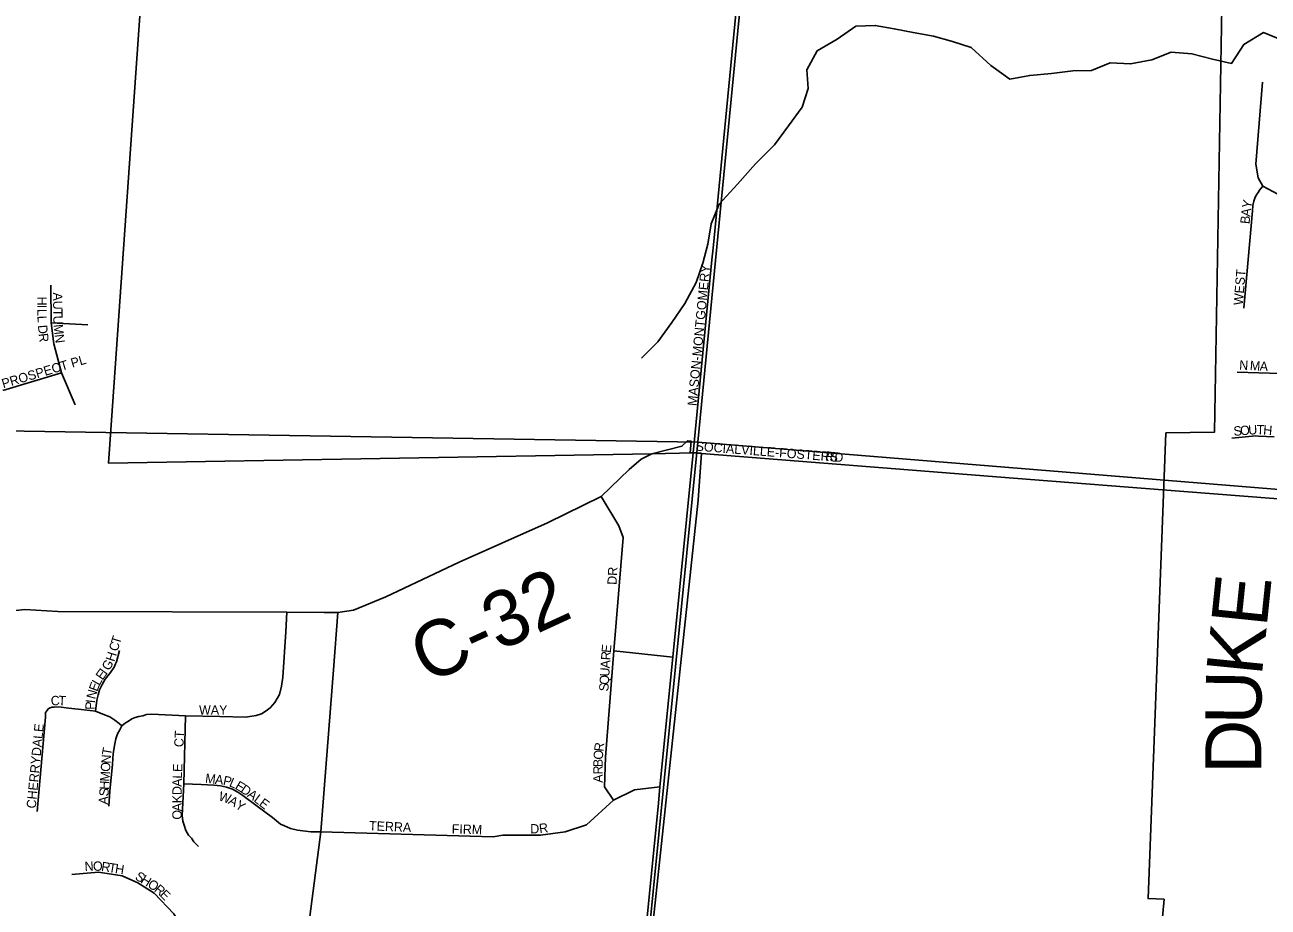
# Model space of a CAD drawing. Extents: x 0 to 1064, y 0 to 440.
# Drawn here: x 139.38 to 159.59, y 109.7 to 124.05 of the extents above; entities that cross this region are included whole.
import ezdxf

# ---------------------------------------------------------------- set-up
doc = ezdxf.new("R2010")
doc.units = 0
for name, color, linetype in [('GM_X_City_Street', 7, 'Continuous'), ('GM_X_City_Street_Text', 7, 'Continuous'), ('GM_X_Corporation', 7, 'Continuous'), ('GM_X_County_Road', 7, 'Continuous'), ('GM_X_County_Road_Text', 7, 'Continuous'), ('GM_X_Minor_River', 7, 'Continuous'), ('GM_X_Section', 7, 'Continuous'), ('GM_X_Township_Subdivision', 7, 'Continuous'), ('GM_X_Township_Subdivision_Text', 7, 'Continuous')]:
    doc.layers.add(name, color=color, linetype=linetype)

msp = doc.modelspace()

# ---------------------------------------------------------------- linework, layer by layer
at = {"layer": 'GM_X_City_Street'}
for points in [[(150.245, 117.089), (150.245, 117.089), (150.549, 120.226), (150.568, 120.42), (151.094, 125.86), (151.837, 133.351), (152.603, 141.461), (153.828, 154.937)], [(150.245, 117.089), (155.454, 116.679)], [(155.454, 116.679), (158.22, 116.461)]]:
    msp.add_lwpolyline(points, dxfattribs=at)
at = {"layer": 'GM_X_Corporation'}
msp.add_lwpolyline([(158.862, 125.603), (158.72, 117.426), (157.931, 117.412), (157.639, 109.84), (157.899, 109.827), (157.353, 103.943), (157.331, 103.911), (157.021, 103.342), (153.316, 103.179), (153.33, 102.726), (152.572, 102.592), (151.791, 102.757), (150.887, 102.951), (148.938, 103.323), (150.325, 116.321), (150.378, 117.083), (150.288, 117.089), (150.197, 117.087), (150.21, 117.281), (150.15, 117.286), (150.061, 117.195), (149.573, 117.073), (140.739, 116.919), (141.247, 124.197)], dxfattribs=at)
at = {"layer": 'GM_X_County_Road'}
for points in [[(134.017, 113.966), (135.671, 114.249), (136.715, 114.318), (138.327, 114.425), (139.376, 114.542), (139.916, 114.508), (143.64, 114.496), (144.246, 114.494), (144.465, 114.492), (144.72, 114.532), (145.249, 114.749), (146.437, 115.312), (147.878, 115.948), (148.747, 116.381), (149.203, 116.818), (149.401, 116.987), (149.573, 117.073), (150.245, 117.089)], [(149.678, 111.389), (149.704, 111.656), (149.914, 113.766), (150.245, 117.089)], [(158.22, 116.461), (160.662, 116.269)], [(144.394, 113.561), (144.465, 114.492)], [(143.056, 98.655), (143.056, 99.252), (143.216, 101.029), (143.429, 103.296), (143.636, 106.667), (144.193, 110.924), (144.394, 113.561)], [(149.532, 109.924), (149.678, 111.389)], [(149.175, 106.341), (149.207, 106.66), (149.532, 109.924)]]:
    msp.add_lwpolyline(points, dxfattribs=at)
at = {"layer": 'GM_X_Minor_River'}
msp.add_lwpolyline([(159.818, 123.803), (159.514, 123.925), (159.198, 123.73), (158.998, 123.421), (158.688, 123.494), (158.353, 123.579), (158.013, 123.603), (157.703, 123.481), (157.356, 123.415), (157.022, 123.433), (156.718, 123.305), (156.414, 123.299), (156.067, 123.257), (155.715, 123.226), (155.392, 123.166), (155.082, 123.39), (154.766, 123.682), (154.462, 123.779), (154.152, 123.864), (153.818, 123.925), (153.514, 123.986), (153.204, 124.04), (152.888, 124.028), (152.584, 123.816), (152.261, 123.627), (152.091, 123.317), (152.115, 123.014), (152.018, 122.71), (151.793, 122.406), (151.568, 122.096), (151.258, 121.787), (150.966, 121.459), (150.669, 121.131), (150.535, 120.815), (150.48, 120.481), (150.401, 120.171), (150.292, 119.861), (150.109, 119.515), (149.897, 119.211), (149.672, 118.895), (149.404, 118.628)], dxfattribs=at)
at = {"layer": 'GM_X_Section'}
for points in [[(135.935, 133.672), (151.892, 133.436), (150.318, 117.263), (134.386, 117.523)], [(151.892, 133.436), (168.142, 132.406), (166.556, 115.937), (150.318, 117.263)], [(150.318, 117.263), (148.691, 100.849), (132.734, 101.407), (134.386, 117.523)], [(150.318, 117.263), (166.556, 115.937), (164.917, 99.233), (148.691, 100.849)]]:
    msp.add_lwpolyline(points, close=True, dxfattribs=at)
at = {"layer": 'GM_X_Township_Subdivision'}
for points in [[(159.499, 123.116), (159.394, 121.786), (159.431, 121.561), (159.507, 121.426), (159.83, 121.252)], [(159.199, 119.442), (159.337, 121.025), (159.343, 121.109), (159.36, 121.183), (159.376, 121.228), (159.399, 121.277), (159.428, 121.325), (159.453, 121.36), (159.507, 121.426)], [(140.195, 117.872), (139.974, 118.392), (139.848, 118.86), (139.804, 119.201), (139.801, 119.815)], [(139.804, 119.201), (140.402, 119.172)], [(139.019, 118.104), (139.974, 118.392)], [(159.086, 118.401), (159.792, 118.378), (160.318, 118.213), (160.528, 118.191), (160.708, 118.221), (160.916, 118.217), (161.028, 118.223), (161.17, 118.228), (161.37, 118.228)], [(159.003, 117.325), (159.394, 117.364), (159.437, 117.362), (159.687, 117.348)], [(148.948, 111.438), (148.805, 111.657), (148.818, 112.137), (148.955, 113.868), (149.106, 115.71), (149.037, 115.902), (148.747, 116.381)], [(143.619, 114.179), (143.64, 114.496)], [(140.745, 111.344), (140.758, 111.586), (140.804, 112.026), (140.813, 112.2), (140.841, 112.356), (140.859, 112.438), (140.886, 112.516), (140.923, 112.585), (140.955, 112.649), (141.015, 112.695), (141.061, 112.722), (141.12, 112.764), (141.171, 112.782), (141.23, 112.8), (141.299, 112.814), (141.358, 112.832), (141.441, 112.837), (141.991, 112.809), (142.55, 112.8), (142.967, 112.791), (143.141, 112.819), (143.228, 112.846), (143.301, 112.892), (143.365, 112.942), (143.443, 113.029), (143.517, 113.158), (143.553, 113.295), (143.572, 113.442), (143.619, 114.179)], [(140.527, 112.887), (140.549, 113.067), (140.573, 113.155), (140.593, 113.235), (140.629, 113.311), (140.685, 113.407), (140.769, 113.515), (140.833, 113.603), (140.853, 113.655), (140.869, 113.692), (140.917, 113.876)], [(148.955, 113.868), (149.914, 113.766)], [(139.576, 111.253), (139.691, 112.544), (139.715, 112.791), (139.715, 112.867), (139.739, 112.899), (139.759, 112.923), (139.791, 112.939), (139.815, 112.951), (139.855, 112.955), (139.927, 112.959), (140.091, 112.935), (140.343, 112.907), (140.435, 112.899), (140.527, 112.887), (140.646, 112.839), (140.762, 112.795), (140.842, 112.743), (140.91, 112.688), (140.955, 112.649)], [(142.203, 110.684), (142.127, 110.764), (142.087, 110.82), (142.039, 110.868), (141.995, 110.944), (141.966, 111.032), (141.947, 111.096), (141.938, 111.192), (141.963, 111.705), (141.991, 112.809)], [(141.963, 111.705), (142.243, 111.693), (142.451, 111.685), (142.559, 111.673), (142.655, 111.653), (142.707, 111.633), (142.755, 111.617), (142.84, 111.569), (142.924, 111.513), (143.156, 111.341), (143.404, 111.156), (143.536, 111.052), (143.6, 111.024), (143.697, 110.98), (143.809, 110.952), (144.029, 110.924), (144.193, 110.924)], [(144.193, 110.924), (146.994, 110.846), (147.15, 110.873), (147.764, 110.87), (148.161, 110.925), (148.51, 111.041), (148.948, 111.438), (149.291, 111.609), (149.704, 111.656)], [(141.774, 107.128), (141.95, 107.763), (142.089, 108.234), (142.126, 108.578), (142.118, 108.918), (142.102, 109.008), (141.954, 109.348), (141.803, 109.59), (141.483, 109.926), (141.213, 110.094), (140.963, 110.208), (140.574, 110.27), (140.144, 110.229)]]:
    msp.add_lwpolyline(points, dxfattribs=at)

# ---------------------------------------------------------------- texts
at = {"layer": 'GM_X_City_Street_Text'}
for s, height, rotation, p in [('MASON-MONTGOMERY', 0.15152, 84.5078, (150.301, 117.846)), ('SOCIALVILLE-FOSTERS', 0.15152, 355.515, (150.279, 117.125)), ('RD', 0.1515, 353.9946, (152.386, 116.965))]:
    msp.add_text(s, height=height, rotation=rotation, dxfattribs=at).set_placement(p)
at = {"layer": 'GM_X_County_Road_Text'}
for s, height, rotation, p in [('C-32', 0.9091, 24.7534, (145.922, 113.321)), ('E', 0.909, 84.0924, (159.567, 114.241)), ('K', 0.909, 84.2934, (159.488, 113.446)), ('U', 0.909, 89.275, (159.479, 112.667)), ('D', 0.909, 89.9927, (159.479, 111.87))]:
    msp.add_text(s, height=height, rotation=rotation, dxfattribs=at).set_placement(p)
at = {"layer": 'GM_X_Township_Subdivision_Text'}
for s, height, rotation, p in [('Y', 0.152, 78.6043, (159.312, 121.053)), ('B', 0.152, 84.3571, (159.288, 120.805)), ('A', 0.152, 84.3721, (159.3, 120.925)), ('WEST', 0.1515, 85.4887, (159.181, 119.485)), ('A', 0.152, 270.0437, (139.838, 119.697)), ('H', 0.152, 270, (139.58, 119.63)), ('I', 0.152, 270.1236, (139.58, 119.496)), ('U', 0.152, 270.0604, (139.838, 119.563)), ('L', 0.152, 270.7567, (139.581, 119.428)), ('L', 0.152, 272.4696, (139.582, 119.316)), ('U', 0.152, 271.6154, (139.839, 119.319)), ('T', 0.152, 270.0547, (139.839, 119.43)), ('D', 0.152, 274.9596, (139.59, 119.163)), ('M', 0.152, 276.2303, (139.843, 119.172)), ('R', 0.152, 276.7904, (139.602, 119.025)), ('N', 0.152, 277.7691, (139.861, 119.009)), ('PROSPECT PL', 0.15152, 16.5726, (139.028, 118.137)), ('N', 0.152, 356.5668, (159.118, 118.445)), ('M', 0.152, 356.5602, (159.291, 118.435)), ('A', 0.152, 356.5668, (159.451, 118.425)), ('S', 0.152, 4.1829, (159.034, 117.365)), ('O', 0.152, 4.2024, (159.141, 117.373)), ('U', 0.152, 3.7835, (159.273, 117.383)), ('T', 0.152, 358.1691, (159.403, 117.391)), ('H', 0.152, 355.2291, (159.507, 117.388)), ('DR', 0.1515, 86.989, (148.999, 114.939)), ('C', 0.152, 72.3867, (140.884, 113.849)), ('T', 0.152, 72.3771, (140.92, 113.963)), ('H', 0.152, 72.412, (140.832, 113.683)), ('R', 0.152, 86.257, (148.896, 113.712)), ('E', 0.152, 84.6102, (148.904, 113.831)), ('G', 0.152, 59.6785, (140.749, 113.535)), ('A', 0.152, 86.545, (148.888, 113.579)), ('L', 0.152, 60.3669, (140.59, 113.292)), ('E', 0.152, 54.5671, (140.641, 113.381)), ('I', 0.152, 54.3454, (140.702, 113.468)), ('Q', 0.152, 86.5589, (148.872, 113.313)), ('U', 0.152, 86.545, (148.88, 113.446)), ('N', 0.152, 74.511, (140.521, 113.072)), ('E', 0.152, 69.6294, (140.556, 113.197)), ('S', 0.152, 86.5276, (148.865, 113.206)), ('C', 0.152, 4.2292, (139.805, 112.978)), ('T', 0.152, 357.3218, (139.92, 112.987)), ('P', 0.152, 89.4262, (140.515, 112.91)), ('I', 0.152, 84.1763, (140.515, 113.013)), ('WAY', 0.1515, 0, (142.21, 112.832)), ('CHERRYDALE', 0.1515, 84.4731, (139.555, 111.299)), ('CT', 0.1515, 86.8215, (141.955, 112.298)), ('T', 0.152, 80.0616, (140.779, 112.159)), ('O', 0.152, 86.0405, (148.774, 112.094)), ('R', 0.152, 83.5498, (148.783, 112.225)), ('O', 0.152, 86.3255, (140.762, 111.897)), ('N', 0.152, 86.1728, (140.771, 112.03)), ('E', 0.152, 87.4855, (141.936, 111.895)), ('B', 0.152, 89.3928, (148.772, 111.976)), ('R', 0.152, 89.9028, (148.772, 111.857)), ('M', 0.152, 86.3268, (140.752, 111.738)), ('A', 0.152, 88.5794, (141.928, 111.656)), ('L', 0.152, 87.5674, (141.931, 111.788)), ('M', 0.152, 352.9699, (142.304, 111.725)), ('A', 0.152, 352.9671, (142.463, 111.706)), ('P', 0.152, 348.3097, (142.592, 111.69)), ('L', 0.152, 337.2856, (142.689, 111.67)), ('A', 0.152, 89.9126, (148.772, 111.723)), ('S', 0.152, 86.3095, (140.737, 111.498)), ('H', 0.152, 86.3223, (140.743, 111.605)), ('D', 0.152, 89.9781, (141.928, 111.523)), ('W', 0.152, 341.7512, (142.517, 111.442)), ('E', 0.152, 329.1534, (142.783, 111.632)), ('D', 0.152, 326.213, (142.873, 111.578)), ('A', 0.152, 323.5934, (142.982, 111.505)), ('A', 0.152, 86.3255, (140.728, 111.365)), ('A', 0.152, 89.9781, (141.928, 111.257)), ('K', 0.152, 89.9781, (141.928, 111.39)), ('A', 0.152, 329.366, (142.673, 111.391)), ('Y', 0.152, 326.213, (142.786, 111.324)), ('L', 0.152, 323.141, (143.089, 111.426)), ('E', 0.152, 323.1028, (143.174, 111.362)), ('O', 0.152, 89.9781, (141.928, 111.123)), ('TERRA', 0.1515, 357.5119, (144.971, 110.95)), ('FIRM', 0.1515, 358.6988, (146.317, 110.897)), ('D', 0.152, 1.4643, (147.597, 110.897)), ('R', 0.152, 7.7825, (147.749, 110.901)), ('N', 0.152, 3.3023, (140.354, 110.285)), ('O', 0.152, 358.776, (140.484, 110.293)), ('R', 0.152, 351.2723, (140.613, 110.29)), ('T', 0.152, 350.668, (140.731, 110.272)), ('H', 0.152, 351.2161, (140.837, 110.255)), ('S', 0.152, 328.235, (141.158, 110.161)), ('H', 0.152, 328.2723, (141.249, 110.105)), ('O', 0.152, 327.8255, (141.362, 110.035)), ('R', 0.152, 320.1758, (141.47, 109.967)), ('E', 0.152, 315.3285, (141.56, 109.892))]:
    msp.add_text(s, height=height, rotation=rotation, dxfattribs=at).set_placement(p)

doc.saveas('drawing.dxf')
